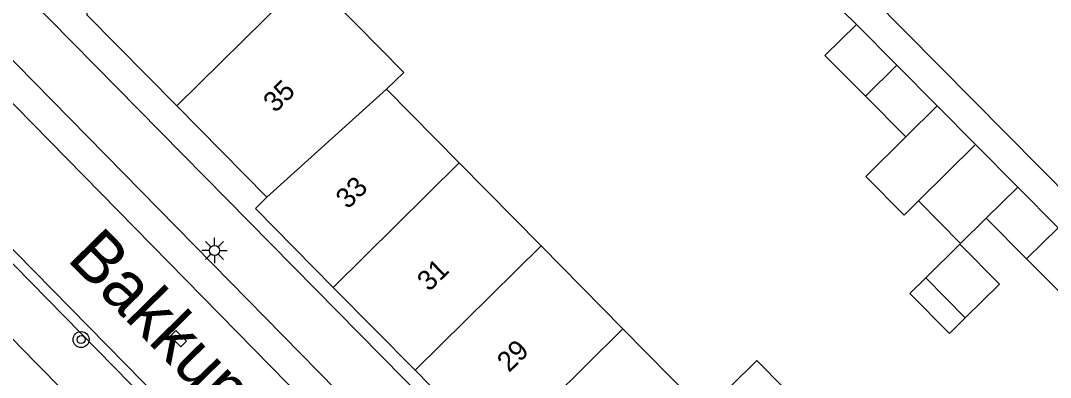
# Model space of a CAD drawing. Extents: x 128000 to 131008, y 398996 to 402500.
# Drawn here: x 129455 to 129506.3, y 399527.6 to 399545.3 of the extents above; entities that cross this region are included whole.
import ezdxf

# ---------------------------------------------------------------- set-up
doc = ezdxf.new("R2010")
doc.units = 0
for name, color, linetype in [('gg-afsc-erfafscheiding', 7, 'Continuous'), ('gg-anno-huisnummerreeks BGT', 7, 'Continuous'), ('gg-anno-openbare ruimte label', 7, 'Continuous'), ('gg-bbg-gedigitaliseerde bebouwing', 7, 'Continuous'), ('gg-bbg-gedigitaliseerde bijgebouw', 7, 'Continuous'), ('gg-bbg-hoofdgebouw', 7, 'Continuous'), ('gg-bbg-luifel en loopbrug', 7, 'Continuous'), ('gg-bbg-tussenscheiding', 7, 'Continuous'), ('gg-knt-onverhard', 7, 'Continuous'), ('gg-knt-verharding', 7, 'Continuous'), ('gg-knt-verharding nz', 7, 'Continuous'), ('gt-symb-boom', 7, 'Continuous'), ('gt-symb-kolk', 7, 'Continuous'), ('gt-symb-lichtmast', 7, 'Continuous')]:
    doc.layers.add(name, color=color, linetype=linetype)

# ---------------------------------------------------------------- blocks, each defined once
blk = doc.blocks.new('gt0-BOOM')
at = {"layer": 'gt-symb-boom'}
for radius in [0.4, 0.2]:
    blk.add_circle((0, 0), radius, dxfattribs=at)
blk = doc.blocks.new('gt0-KOLK')
at = {"layer": 'gt-symb-kolk'}
blk.add_lwpolyline([(0, 0), (0.375, 0), (0.375, 0.4), (-0.375, 0.4), (-0.375, 0), (0, 0)], dxfattribs=at)
blk = doc.blocks.new('gt0-LMAST')
at = {"layer": 'gt-symb-lichtmast'}
for p, q in [((-0.005, 0.246), (-0.005, 0.621)), ((-0.182, 0.173), (-0.447, 0.438)), ((0.172, 0.173), (0.437, 0.438)), ((-0.255, -0.004), (-0.63, -0.004)), ((-0.182, -0.181), (-0.447, -0.446)), ((-0.005, -0.254), (-0.005, -0.629)), ((0.437, -0.446), (0.172, -0.181)), ((0.245, -0.004), (0.62, -0.004))]:
    blk.add_line(p, q, dxfattribs=at)
blk.add_circle((-0.005, -0.004), 0.25, dxfattribs=at)

msp = doc.modelspace()

# ---------------------------------------------------------------- linework, layer by layer
at = {"layer": 'gg-afsc-erfafscheiding'}
for p, q in [((129509.819, 399533.877), (129493.675, 399550.209)), ((129496.6, 399545.15), (129492.529, 399549.17))]:
    msp.add_line(p, q, dxfattribs=at)
at = {"layer": 'gg-bbg-gedigitaliseerde bebouwing'}
for p, q in [((129473.2, 399541.93), (129476.825, 399538.256)), ((129476.825, 399538.256), (129480.9, 399534.125)), ((129480.9, 399534.125), (129484.975, 399529.995)), ((129484.975, 399529.995), (129489.051, 399525.865))]:
    msp.add_line(p, q, dxfattribs=at)
msp.add_lwpolyline([(129469.331, 399547.572), (129474.07, 399542.76), (129473.2, 399541.93)], dxfattribs=at)
at = {"layer": 'gg-bbg-gedigitaliseerde bijgebouw'}
for p, q in [((129496.6, 399545.15), (129498.605, 399543.125)), ((129498.605, 399543.125), (129500.61, 399541.1)), ((129499.05, 399539.55), (129497.04, 399541.575)), ((129500.61, 399541.1), (129499.05, 399539.55)), ((129503.06, 399535.51), (129504.63, 399537.05)), ((129504.63, 399537.05), (129506.63, 399535.03)), ((129505.065, 399533.49), (129503.06, 399535.51)), ((129500.043, 399532.529), (129502.011, 399530.537))]:
    msp.add_line(p, q, dxfattribs=at)
for points in [[(129497.04, 399541.575), (129495.03, 399543.6), (129496.6, 399545.15)], [(129502.011, 399530.537), (129503.718, 399532.224), (129501.75, 399534.216), (129500.043, 399532.529)], [(129508.63, 399533.01), (129507.07, 399531.47), (129505.065, 399533.49)]]:
    msp.add_lwpolyline(points, dxfattribs=at)
at = {"layer": 'gg-bbg-hoofdgebouw'}
for p, q in [((129462.765, 399541.095), (129467.25, 399536.55)), ((129470.556, 399532.062), (129474.632, 399527.932)), ((129474.632, 399527.932), (129478.707, 399523.801))]:
    msp.add_line(p, q, dxfattribs=at)
for points in [[(129458.321, 399550.036), (129458.28, 399545.64), (129462.765, 399541.095)], [(129467.25, 399536.55), (129466.68, 399535.99), (129470.556, 399532.062)]]:
    msp.add_lwpolyline(points, dxfattribs=at)
at = {"layer": 'gg-bbg-luifel en loopbrug'}
for p, q in [((129502.522, 399539.174), (129500.61, 399541.1)), ((129502.522, 399539.174), (129499.682, 399536.368)), ((129504.63, 399537.05), (129502.522, 399539.174))]:
    msp.add_line(p, q, dxfattribs=at)
for points in [[(129499.682, 399536.368), (129498.965, 399535.66), (129497.062, 399537.586), (129499.05, 399539.55)], [(129503.06, 399535.51), (129501.78, 399534.245), (129499.682, 399536.368)], [(129500.043, 399532.529), (129499.26, 399531.756), (129501.228, 399529.764), (129502.011, 399530.537)], [(129489.051, 399525.865), (129491.636, 399528.42), (129495.715, 399524.292), (129493.126, 399521.734)]]:
    msp.add_lwpolyline(points, dxfattribs=at)
at = {"layer": 'gg-bbg-tussenscheiding'}
for p, q in [((129462.765, 399541.095), (129469.331, 399547.572)), ((129498.605, 399543.125), (129497.04, 399541.575)), ((129467.25, 399536.55), (129473.2, 399541.93)), ((129470.556, 399532.062), (129476.825, 399538.256)), ((129506.63, 399535.03), (129505.065, 399533.49)), ((129474.632, 399527.932), (129480.9, 399534.125)), ((129478.707, 399523.801), (129484.975, 399529.995))]:
    msp.add_line(p, q, dxfattribs=at)
at = {"layer": 'gg-knt-onverhard'}
msp.add_lwpolyline([(129443.566, 399540.798), (129455.746, 399528.303), (129468.308, 399515.59), (129480.711, 399503.108), (129505.496, 399477.952)], dxfattribs=at)
at = {"layer": 'gg-knt-verharding'}
for p, q in [((129494.5, 399506.78), (129452.81, 399549.1)), ((129445.362, 399542.598), (129507.308, 399479.7)), ((129450.262, 399538.351), (129488.786, 399499.195))]:
    msp.add_line(p, q, dxfattribs=at)
msp.add_lwpolyline([(129490.431, 399506.906), (129480.417, 399517.047), (129453.01, 399544.962)], dxfattribs=at)
at = {"layer": 'gg-knt-verharding nz'}
msp.add_line((129490.06, 399505.129), (129453.882, 399541.923), dxfattribs=at)

# ---------------------------------------------------------------- block references
at = {"layer": 'gt-symb-boom'}
msp.add_blockref('gt0-BOOM', (129458.002, 399529.463), dxfattribs=at)
at = {"layer": 'gt-symb-kolk', "rotation": -45.405196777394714}
msp.add_blockref('gt0-KOLK', (129462.697, 399529.372), dxfattribs=at)
at = {"layer": 'gt-symb-lichtmast'}
msp.add_blockref('gt0-LMAST', (129464.648, 399533.902), dxfattribs=at)

# ---------------------------------------------------------------- texts
at = {"layer": 'gg-anno-huisnummerreeks BGT'}
for s, p in [('35', (129467.665, 399540.717)), ('33', (129471.276, 399535.92)), ('31', (129475.327, 399531.815)), ('29', (129479.303, 399527.786))]:
    msp.add_text(s, height=1, rotation=44.6, dxfattribs=at).set_placement(p)
at = {"layer": 'gg-anno-openbare ruimte label'}
msp.add_text('Bakkumsingel', height=2.5, rotation=314.5, dxfattribs=at).set_placement((129457.25, 399533.442))

doc.saveas('drawing.dxf')
